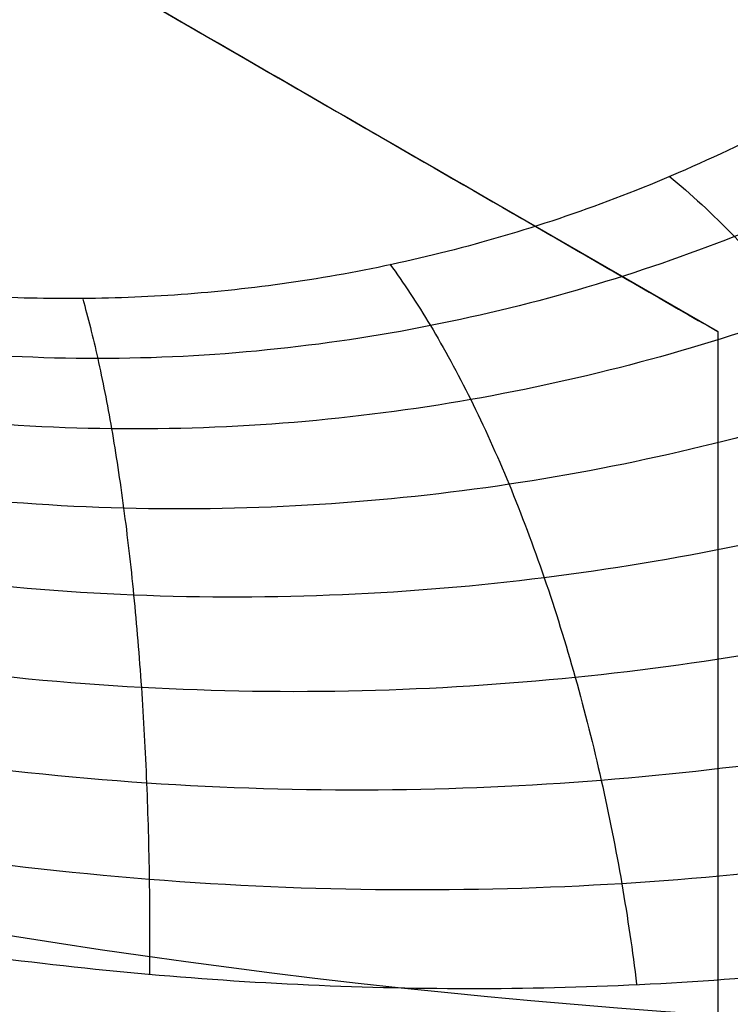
# Model space of a CAD drawing. Header units: centimetres. Extents: x -10 to 8.9, y -29.1 to -8.
# Tile 596 of 656: x -6.5804 to -6.5622, y -28.3981 to -28.3728. Entities that reach past the tile are written whole.
import ezdxf

# ---------------------------------------------------------------- set-up
doc = ezdxf.new("R2010")
doc.units = ezdxf.units.CM
doc.layers.add('Default', color=7, linetype='Continuous', true_color=0x000000)

msp = doc.modelspace()

# ---------------------------------------------------------------- linework, layer by layer
at = {"layer": 'Default'}
for p, q in [((-6.5625, -28.38080315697, 0.28950257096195), (-6.586499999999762, -28.36694675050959, 0.28950257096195)), ((-6.574499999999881, -28.3738749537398, 0.2630747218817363), (-6.574499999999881, -28.3738749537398, 0.3162836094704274)), ((-6.5625, -28.38080315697, 0.28260707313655), (-6.5625, -28.40851596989, 0.28260707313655)), ((-6.5625, -28.39465956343, 0.2560034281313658), (-6.5625, -28.39465956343, 0.3092123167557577))]:
    msp.add_line(p, q, dxfattribs=at)
at = {"layer": 'Default', "extrusion": (0, 0, -1)}
for centre, radius, start, end in [((6.550000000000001, -28.205, -0.45), 0.9, 270, 90), ((6.550000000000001, -28.205, 0.3399975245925), 0.9000000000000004, 270, 90), ((6.550000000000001, -28.205, 1.15), 0.8550000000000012, 270, 90), ((6.550000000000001, -28.205, -0.35), 0.775, 270, 90), ((6.550000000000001, -28.205, -0.35), 0.6000000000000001, 270, 90), ((6.550000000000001, -28.205, -0.4), 0.6000000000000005, 270, 90), ((6.550000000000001, -28.205, -0.2), 0.6367740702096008, 180, 0), ((6.550000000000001, -28.205, -0.1809807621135), 0.6125, 180, 0), ((6.550000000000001, -28.205, -0.1625), 0.6075000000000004, 180, 0), ((6.550000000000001, -28.205, -0.195), 0.6075000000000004, 180, 0), ((6.550000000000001, -28.205, 1.220980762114), 0.6075, 180, 0), ((6.550000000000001, -28.205, 1.24), 0.6075000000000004, 180, 0), ((6.550000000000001, -28.205, -0.18660444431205), 0.5500000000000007, 180, 0), ((6.55000000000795, -28.20500000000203, -0.1625), 0.1937629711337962, 263.8385486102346, 306.1614513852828)]:
    msp.add_arc(centre, radius, start, end, dxfattribs=at)
at = {"layer": 'Default'}
for centre, radius, start, end in [((-6.550000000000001, -28.205, -1.15), 0.8549999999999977, 90, 270), ((-6.550000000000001, -28.205, -0.82), 0.8349999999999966, 90, 270), ((-6.550000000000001, -28.205, -1.13), 0.8349999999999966, 90, 270), ((-6.550000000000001, -28.205, -0.9750000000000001), 0.8350000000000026, 90, 270), ((-6.550000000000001, -28.205, -0.17362505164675), 0.7750000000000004, 90, 270), ((-6.550000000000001, -28.205, 0.45), 0.6000000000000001, 90, 270), ((-6.550000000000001, -28.205, -1.24), 0.6400000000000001, 180, 0), ((-6.550000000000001, -28.205, 0.2), 0.6367740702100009, 180, 0), ((-6.550000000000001, -28.205, 0.1625), 0.6231698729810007, 180, 0), ((-6.550000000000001, -28.205, 0.17875), 0.6074999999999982, 180, 0), ((-6.550000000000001, -28.205, -1.230490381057), 0.6074999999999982, 180, 0), ((-6.550000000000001, -28.205, 0.195), 0.55, 180, 0), ((-6.550000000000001, -28.205, 0.1782088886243), 0.55, 248.3999999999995, 0)]:
    msp.add_arc(centre, radius, start, end, dxfattribs=at)
for points, degree in [([(-6.549999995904, -29.10499504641, -1.129995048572), (-6.562534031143, -29.10499504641, -1.129995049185), (-6.587613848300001, -29.10447872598, -1.129973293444), (-6.625216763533, -29.1021145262, -1.129982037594), (-6.662695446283, -29.09818200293, -1.129979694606), (-6.700029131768, -29.0926742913, -1.129980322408), (-6.737073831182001, -29.08561193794, -1.129980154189), (-6.773802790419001, -29.0770016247, -1.129980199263), (-6.810138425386, -29.06685949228, -1.129980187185), (-6.845986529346, -29.05521510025, -1.129980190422), (-6.881339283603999, -29.04207130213, -1.129980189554), (-6.916101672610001, -29.02746185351, -1.129980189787), (-6.950229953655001, -29.01140569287, -1.129980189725), (-6.983649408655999, -28.99393710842, -1.129980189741), (-7.016292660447, -28.97509411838, -1.129980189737), (-7.048140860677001, -28.95488652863, -1.129980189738), (-7.079107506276, -28.93336748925, -1.129980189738), (-7.109151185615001, -28.91056651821, -1.129980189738), (-7.138208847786, -28.88653057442, -1.129980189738), (-7.166219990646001, -28.86131294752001, -1.129980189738), (-7.193170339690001, -28.8349254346, -1.129980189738), (-7.218986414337, -28.80743764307, -1.129980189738), (-7.243631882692, -28.77888933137, -1.129980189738), (-7.267057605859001, -28.74933627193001, -1.129980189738), (-7.289212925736, -28.71884626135, -1.129980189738), (-7.310087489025, -28.68743253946, -1.129980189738), (-7.329624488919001, -28.65517728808, -1.129980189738), (-7.347795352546, -28.62212915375, -1.129980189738), (-7.364564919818, -28.5883504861, -1.129980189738), (-7.379896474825, -28.5539205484, -1.129980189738), (-7.393783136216, -28.51885373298, -1.129980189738), (-7.406186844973, -28.48324093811, -1.129980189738), (-7.417089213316, -28.44713727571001, -1.129980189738), (-7.426469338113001, -28.41060914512, -1.129980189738), (-7.434307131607, -28.37374413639, -1.129980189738), (-7.440599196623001, -28.33655693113, -1.129980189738), (-7.445327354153, -28.29914276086, -1.129980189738), (-7.448484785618, -28.26156197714, -1.129980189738), (-7.450065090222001, -28.22388067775, -1.129980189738), (-7.450066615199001, -28.18619179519, -1.129980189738), (-7.44848930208, -28.14850979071, -1.129980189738), (-7.445334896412, -28.11092897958, -1.129980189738), (-7.440609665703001, -28.07351393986, -1.129980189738), (-7.434320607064, -28.03632652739, -1.129980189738), (-7.426485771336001, -27.99946088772, -1.129980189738), (-7.41710840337, -27.962931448, -1.129980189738), (-7.406208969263, -27.92682714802, -1.129980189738), (-7.393807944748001, -27.89121296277, -1.129980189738), (-7.379924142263, -27.8561452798, -1.129980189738), (-7.364595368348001, -27.82171420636, -1.129980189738), (-7.347828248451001, -27.78793376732, -1.129980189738), (-7.329660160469, -27.75488449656, -1.129980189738), (-7.310125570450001, -27.72262746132, -1.129980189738), (-7.289253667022, -27.69121236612, -1.129980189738), (-7.267100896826, -27.66072075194, -1.129980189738), (-7.24367717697, -27.63116541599, -1.129980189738), (-7.219034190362, -27.60261541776, -1.129980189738), (-7.193220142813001, -27.57512541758, -1.129980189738), (-7.166272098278, -27.54873599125, -1.129980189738), (-7.138263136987, -27.52351627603, -1.129980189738), (-7.109206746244, -27.4994775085, -1.129980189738), (-7.079164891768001, -27.47667419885, -1.129980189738), (-7.048199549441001, -27.45515245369, -1.129980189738), (-7.016352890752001, -27.43494235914, -1.129980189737), (-6.983711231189, -27.41609686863, -1.129980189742), (-6.950292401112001, -27.39862529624, -1.129980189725), (-6.916165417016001, -27.38256652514, -1.129980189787), (-6.881404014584, -27.36795432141, -1.129980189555), (-6.846052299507, -27.35480779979, -1.129980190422), (-6.810204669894, -27.34316048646, -1.129980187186), (-6.773868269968, -27.33301516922, -1.129980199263), (-6.73714051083, -27.32440226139, -1.12998015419), (-6.700099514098, -27.31733765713, -1.129980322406), (-6.662768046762, -27.31182714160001, -1.129979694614), (-6.625283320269, -27.30789088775, -1.129982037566), (-6.587660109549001, -27.3055227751, -1.129973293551), (-6.562551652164, -27.30500495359, -1.129995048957), (-6.550000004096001, -27.30500495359, -1.129995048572)], 3), ([(-6.54999999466, -29.08499354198, -1.149993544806), (-6.562348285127, -29.08499354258, -1.149993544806), (-6.587013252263, -29.08445540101, -1.150002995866), (-6.623948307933, -29.08212963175, -1.14999919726), (-6.660723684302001, -29.07824776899, -1.150000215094), (-6.697345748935, -29.07282030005, -1.149999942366), (-6.733698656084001, -29.06585870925, -1.150000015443), (-6.769767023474, -29.05736499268, -1.149999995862), (-6.805407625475, -29.04737034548, -1.150000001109), (-6.840468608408, -29.03593097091, -1.149999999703), (-6.874973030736, -29.0230526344, -1.15000000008), (-6.908893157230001, -29.00874977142, -1.149999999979), (-6.942222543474, -28.99302303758, -1.150000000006), (-6.974865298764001, -28.97591353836, -1.149999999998), (-7.006743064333, -28.95746527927, -1.15), (-7.03783715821, -28.93768911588, -1.15), (-7.068069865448, -28.91663334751, -1.15), (-7.097405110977, -28.89432308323, -1.15), (-7.125772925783, -28.87081033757, -1.15), (-7.153108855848, -28.84615321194, -1.15), (-7.179401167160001, -28.82036335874, -1.15), (-7.204583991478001, -28.79350448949, -1.15), (-7.228627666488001, -28.76560908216, -1.15), (-7.251482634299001, -28.73673271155, -1.15), (-7.273099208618, -28.7069415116, -1.15), (-7.293466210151, -28.67624952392, -1.15), (-7.312527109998, -28.64473889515, -1.15), (-7.330255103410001, -28.61245562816, -1.15), (-7.346616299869, -28.57945973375, -1.15), (-7.361575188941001, -28.54582763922, -1.15), (-7.375124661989, -28.51157375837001, -1.15), (-7.38722678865, -28.47678898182, -1.15), (-7.397864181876, -28.44152591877, -1.15), (-7.407016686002, -28.40584840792, -1.15), (-7.41466462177, -28.36984190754, -1.15), (-7.420804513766, -28.33352114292, -1.15), (-7.425418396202, -28.29698120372, -1.15), (-7.42849999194, -28.26028028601, -1.15), (-7.430043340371, -28.22347886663, -1.15), (-7.430046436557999, -28.18666512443, -1.15), (-7.428508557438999, -28.14985317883, -1.15), (-7.425431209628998, -28.11313923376, -1.15), (-7.420820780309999, -28.07658825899, -1.15), (-7.414683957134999, -28.04025901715, -1.15), (-7.407038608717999, -28.00424470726, -1.15), (-7.397887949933, -27.96855891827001, -1.15), (-7.387251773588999, -27.93328760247, -1.15), (-7.375149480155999, -27.898492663, -1.15), (-7.361599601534, -27.86423027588, -1.15), (-7.346641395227, -27.83059360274, -1.15), (-7.330282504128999, -27.79759691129, -1.15), (-7.312558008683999, -27.7653147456, -1.15), (-7.293499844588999, -27.73380355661, -1.15), (-7.273135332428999, -27.70311054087, -1.15), (-7.251520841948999, -27.67331768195, -1.15), (-7.228667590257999, -27.64443925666, -1.15), (-7.204627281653, -27.61654375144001, -1.15), (-7.179450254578, -27.58968697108, -1.15), (-7.153162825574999, -27.56389755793, -1.15), (-7.125823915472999, -27.5392334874, -1.15), (-7.097441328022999, -27.51570523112, -1.15), (-7.068086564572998, -27.4933783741, -1.15), (-7.037834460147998, -27.4723087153, -1.15), (-7.006722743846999, -27.45252207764, -1.15), (-6.974828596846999, -27.43406595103, -1.149999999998), (-6.942169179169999, -27.41695013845, -1.150000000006), (-6.908822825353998, -27.4012185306, -1.149999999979), (-6.874881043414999, -27.38691047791, -1.15000000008), (-6.840354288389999, -27.37402879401, -1.149999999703), (-6.805278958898, -27.36259055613, -1.150000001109), (-6.769636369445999, -27.35260139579, -1.149999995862), (-6.733570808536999, -27.34411402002, -1.150000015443), (-6.697211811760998, -27.33715686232, -1.149999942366), (-6.660584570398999, -27.33173462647, -1.150000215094), (-6.623819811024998, -27.32785985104, -1.14999919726), (-6.586922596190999, -27.32554162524, -1.150002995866), (-6.562313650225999, -27.32500645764, -1.149993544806), (-6.550000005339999, -27.32500645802, -1.149993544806)], 3), ([(-6.550000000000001, -27.43, -0.5972501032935), (-6.56115897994, -27.43, -0.5970328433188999), (-6.583482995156, -27.43048187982, -0.5965943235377), (-6.616944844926, -27.43265418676, -0.5959253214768), (-6.650259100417, -27.43626923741, -0.5952475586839), (-6.683359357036, -27.44131565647, -0.5945624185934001), (-6.716212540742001, -27.4477863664, -0.5938706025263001), (-6.748794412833, -27.45567987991, -0.5931725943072), (-6.781012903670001, -27.46497802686, -0.5924703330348), (-6.812768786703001, -27.47565012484, -0.591765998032), (-6.844013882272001, -27.48767545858, -0.5910606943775), (-6.874731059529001, -27.50104738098, -0.5903548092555), (-6.904876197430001, -27.51575187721, -0.5896493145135), (-6.934354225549, -27.5317457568, -0.5889464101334), (-6.963076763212, -27.54897711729, -0.5882482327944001), (-6.991013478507, -27.56742165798, -0.5875555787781), (-7.018171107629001, -27.58708750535, -0.5868682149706), (-7.044464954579, -27.60792000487, -0.5861883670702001), (-7.069824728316, -27.62986398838, -0.5855173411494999), (-7.094172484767, -27.65284536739, -0.5848591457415), (-7.117510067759, -27.67686044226, -0.5842067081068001), (-7.139799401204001, -27.70187428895, -0.5835390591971), (-7.160974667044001, -27.72781144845, -0.5828635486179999), (-7.181023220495, -27.75465737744, -0.5821791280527), (-7.19987616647, -27.78231838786, -0.5814885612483), (-7.217534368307, -27.81079578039, -0.5807917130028), (-7.233936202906, -27.83999311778, -0.5800909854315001), (-7.249065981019, -27.86987929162, -0.5793871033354), (-7.26289118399, -27.90039388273, -0.5786815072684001), (-7.275379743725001, -27.93146156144, -0.5779759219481), (-7.286523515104, -27.96306606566, -0.5772707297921), (-7.296282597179, -27.99509245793, -0.5765684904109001), (-7.304656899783, -28.02754004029, -0.5758692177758), (-7.311615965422, -28.06029404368, -0.5751753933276), (-7.317156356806, -28.09332977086, -0.5744875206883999), (-7.321264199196, -28.12657623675, -0.5738071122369), (-7.323931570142, -28.15995589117, -0.5731356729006), (-7.32515493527, -28.19344108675, -0.5724740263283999), (-7.324931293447, -28.22691472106, -0.5718235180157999), (-7.323260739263, -28.26037875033, -0.5711577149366), (-7.32014798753, -28.29371799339, -0.5704837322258), (-7.315595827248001, -28.32691034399, -0.5698007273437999), (-7.309616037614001, -28.35986074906, -0.5691109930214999), (-7.302220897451, -28.3925194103, -0.5684155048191), (-7.293396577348, -28.42491388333, -0.5677136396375), (-7.283181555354, -28.45688503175, -0.5670087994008), (-7.271595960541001, -28.48836355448, -0.5663024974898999), (-7.258771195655, -28.51907310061, -0.5656011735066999), (-7.244383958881, -28.54974020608, -0.5648880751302), (-7.228473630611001, -28.58008165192, -0.5641690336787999), (-7.211527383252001, -28.6091953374, -0.5634655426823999), (-7.19408401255, -28.6363953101, -0.5627952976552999), (-7.176828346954, -28.66108061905, -0.5621755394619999), (-7.158514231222, -28.68525818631, -0.5615570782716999), (-7.139010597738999, -28.70899061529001, -0.5609378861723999), (-7.118580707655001, -28.73193012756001, -0.5603259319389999), (-7.097412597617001, -28.75387608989, -0.5597300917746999), (-7.075801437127, -28.77462114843, -0.5591438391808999), (-7.052120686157, -28.79564115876, -0.5585127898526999), (-7.026110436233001, -28.81682666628, -0.5578356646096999), (-6.998585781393, -28.83728768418, -0.5571347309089), (-6.970426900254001, -28.85633882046, -0.5564328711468), (-6.942060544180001, -28.87379155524, -0.5557398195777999), (-6.912890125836, -28.89006189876, -0.5550407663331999), (-6.882919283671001, -28.90511796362, -0.5543354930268), (-6.852304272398, -28.91887145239, -0.5536297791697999), (-6.821145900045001, -28.93127751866, -0.5529183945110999), (-6.800080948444, -28.93862706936, -0.5524606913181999), (-6.789483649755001, -28.94207027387, -0.5522266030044)], 3), ([(-6.789484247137, -28.94207008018, -0.6175262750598), (-6.800126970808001, -28.93861210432, -0.6177613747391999), (-6.821282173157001, -28.93122889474, -0.6182212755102), (-6.852574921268, -28.91875910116, -0.6189357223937), (-6.883317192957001, -28.90493096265, -0.6196445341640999), (-6.913405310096, -28.88979091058, -0.6203527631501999), (-6.942671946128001, -28.87343489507, -0.6210543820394), (-6.971153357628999, -28.85587272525, -0.6217505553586), (-6.999453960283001, -28.83667361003, -0.6224563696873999), (-7.026982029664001, -28.81614593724, -0.6231579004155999), (-7.052724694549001, -28.79511540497, -0.6238285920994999), (-7.075688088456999, -28.77470611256, -0.6244406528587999), (-7.096540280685, -28.75472753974, -0.6250063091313), (-7.117201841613, -28.73340119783, -0.6255859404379), (-7.137298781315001, -28.71097315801, -0.6261852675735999), (-7.156505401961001, -28.68777765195, -0.6267916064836), (-7.174377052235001, -28.6644067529, -0.6273907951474), (-7.191067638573, -28.64083669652, -0.6279842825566), (-7.208179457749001, -28.61460584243, -0.6286329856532), (-7.225174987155, -28.58598153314, -0.6293273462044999), (-7.241316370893, -28.55585288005, -0.6300441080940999), (-7.256034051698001, -28.52518505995, -0.6307598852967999), (-7.269181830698, -28.49444082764, -0.631464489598), (-7.281070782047, -28.46295258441, -0.6321734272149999), (-7.291591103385, -28.43093445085, -0.6328816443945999), (-7.300711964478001, -28.39848002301, -0.6335870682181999), (-7.308395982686, -28.36573904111, -0.6342864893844), (-7.314654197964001, -28.33269712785, -0.6349802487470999), (-7.319480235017, -28.2993587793, -0.6356683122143), (-7.322853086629, -28.26583798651, -0.6363478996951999), (-7.324764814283, -28.23222832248, -0.6370185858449), (-7.325216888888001, -28.19861914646, -0.6376731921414), (-7.324209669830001, -28.16496747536, -0.6383354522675), (-7.321739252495, -28.13136586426, -0.6390098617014), (-7.317810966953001, -28.09790636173, -0.6396929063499), (-7.312441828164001, -28.06469953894, -0.6403827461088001), (-7.305640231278, -28.03176565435, -0.6410787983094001), (-7.297409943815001, -27.99913479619, -0.6417804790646), (-7.287779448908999, -27.96691667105, -0.6424854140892), (-7.276751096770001, -27.9351203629, -0.6431934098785), (-7.264364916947, -27.90386096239, -0.6439019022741), (-7.250624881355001, -27.87314580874, -0.6446107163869), (-7.235567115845, -27.84306114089, -0.6453178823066), (-7.219222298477, -27.81366399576, -0.6460220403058), (-7.201608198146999, -27.78498951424, -0.6467223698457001), (-7.182782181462, -27.75712843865, -0.6474166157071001), (-7.162745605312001, -27.73008418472, -0.6481047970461), (-7.141574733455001, -27.70395960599, -0.6487839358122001), (-7.119270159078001, -27.67875497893, -0.6494553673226), (-7.095911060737, -27.65456105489, -0.6501116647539), (-7.071516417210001, -27.63139470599, -0.6507717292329), (-7.046135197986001, -27.60930554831, -0.6514444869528), (-7.019833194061, -27.58834849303, -0.6521254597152), (-6.992625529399, -27.56853730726, -0.6528149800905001), (-6.964612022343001, -27.54994354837, -0.6535103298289), (-6.935791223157, -27.53256604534, -0.6542115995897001), (-6.906264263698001, -27.51646691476, -0.6549163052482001), (-6.876051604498, -27.50165601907, -0.6556239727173), (-6.845230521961, -27.48817308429, -0.6563327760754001), (-6.813866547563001, -27.47604412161, -0.6570412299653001), (-6.781982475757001, -27.46527960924, -0.6577488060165), (-6.749685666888, -27.45591536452, -0.6584531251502), (-6.716987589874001, -27.4479548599, -0.6591539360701), (-6.684003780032, -27.44142631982, -0.6598487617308), (-6.650747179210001, -27.43633045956, -0.6605373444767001), (-6.617253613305, -27.43267848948, -0.6612188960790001), (-6.583632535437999, -27.43048613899, -0.661891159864), (-6.561207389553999, -27.43, -0.6623316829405), (-6.550000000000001, -27.43, -0.662549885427)], 3), ([(-6.550000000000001, -27.43, -0.6972501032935), (-6.561267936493, -27.43, -0.6970307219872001), (-6.583804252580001, -27.43049139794, -0.6965879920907), (-6.61755744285, -27.43270343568, -0.6959129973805), (-6.651160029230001, -27.43638250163, -0.6952291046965), (-6.684598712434, -27.44152813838, -0.6945365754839), (-6.717747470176, -27.44812038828, -0.6938380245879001), (-6.750605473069, -27.45615842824, -0.6931334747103), (-6.783064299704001, -27.46561715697, -0.6924252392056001), (-6.815089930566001, -27.4764852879, -0.6917140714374), (-6.846610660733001, -27.48874036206, -0.6910015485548), (-6.877547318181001, -27.50234857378, -0.6902894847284), (-6.907915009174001, -27.51731967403, -0.6895775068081), (-6.937610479, -27.53360932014, -0.6888679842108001), (-6.966554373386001, -27.55117370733, -0.688162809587), (-6.994658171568, -27.56995299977, -0.6874642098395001), (-7.021924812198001, -27.58994429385, -0.6867720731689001), (-7.048329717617, -27.6111357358, -0.6860872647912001), (-7.073786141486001, -27.63346269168, -0.6854109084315), (-7.098218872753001, -27.65685595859, -0.6847490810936), (-7.121587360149, -27.68126941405, -0.6840878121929), (-7.143890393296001, -27.7067018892, -0.6834121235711), (-7.165081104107, -27.73310768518, -0.6827273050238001), (-7.185092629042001, -27.76040616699, -0.6820343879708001), (-7.203870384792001, -27.78851571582, -0.6813356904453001), (-7.221404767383, -27.8174154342, -0.6806316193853), (-7.237678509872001, -27.84708209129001, -0.679922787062), (-7.252648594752, -27.87744603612, -0.6792108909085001), (-7.266266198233, -27.90840470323, -0.6784983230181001), (-7.278516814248, -27.93991686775, -0.6777860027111), (-7.289380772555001, -27.97192859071, -0.6770751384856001), (-7.298848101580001, -28.00441727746, -0.6763662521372), (-7.306887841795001, -28.03728913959, -0.6756614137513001), (-7.313479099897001, -28.07044277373, -0.6749627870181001), (-7.318621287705, -28.10386986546, -0.6742704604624), (-7.322299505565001, -28.13747402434, -0.673586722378), (-7.324510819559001, -28.17124320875, -0.6729107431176), (-7.32524574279, -28.20505069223, -0.6722491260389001), (-7.324506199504, -28.23885557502, -0.6715875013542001), (-7.322293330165, -28.27259428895, -0.6709121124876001), (-7.318610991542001, -28.30621099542, -0.6702280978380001), (-7.313462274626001, -28.33965308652, -0.6695354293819), (-7.306867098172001, -28.37280435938, -0.6688368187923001), (-7.298825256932, -28.40566618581, -0.6681321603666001), (-7.28936568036, -28.43811889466, -0.6674240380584), (-7.278492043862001, -28.47015225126, -0.6667126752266), (-7.266236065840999, -28.50166786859, -0.6660002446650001), (-7.252617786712, -28.53261978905, -0.6652878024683), (-7.237652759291, -28.56296621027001, -0.6645762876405), (-7.221395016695, -28.5926013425, -0.6638681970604), (-7.203847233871, -28.62152114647, -0.6631636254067), (-7.18506935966, -28.64962682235, -0.6624650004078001), (-7.165062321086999, -28.67691634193, -0.6617722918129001), (-7.143889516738, -28.70329841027, -0.6610880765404), (-7.121599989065, -28.72871687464, -0.6604127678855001), (-7.098221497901, -28.75314154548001, -0.6597511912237), (-7.073795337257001, -28.77652867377, -0.659089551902), (-7.048350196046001, -28.79884641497, -0.6584134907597), (-7.021980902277, -28.8200122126, -0.6577295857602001), (-6.994713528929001, -28.84000846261, -0.6570373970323), (-6.966608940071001, -28.85879138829, -0.6563387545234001), (-6.937678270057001, -28.87635130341, -0.6556338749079), (-6.908003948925, -28.89263330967, -0.6549248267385), (-6.877681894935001, -28.90758833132, -0.6542138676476), (-6.846740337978, -28.92120609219, -0.6535016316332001), (-6.815218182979, -28.93346826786, -0.6527890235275), (-6.783158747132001, -28.94435386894, -0.65207705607), (-6.750663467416, -28.95382607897, -0.6513680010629), (-6.717828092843, -28.96186149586, -0.6506639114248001), (-6.684674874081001, -28.96845858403, -0.6499652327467), (-6.651218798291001, -28.97361042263, -0.6492723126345), (-6.617557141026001, -28.97729720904, -0.6485872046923), (-6.583793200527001, -28.97950903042, -0.6479120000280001), (-6.561261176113, -28.98, -0.6474693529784), (-6.550000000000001, -28.98, -0.6472501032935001)], 3), ([(-6.586499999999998, -28.36694675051, 0.2647612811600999), (-6.583847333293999, -28.36847826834, 0.2644297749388), (-6.578533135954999, -28.37154642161, 0.2637092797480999), (-6.570553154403, -28.37615366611, 0.2624666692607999), (-6.565189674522, -28.37925027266, 0.2615293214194), (-6.5625, -28.38080315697, 0.2610349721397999)], 3), ([(-6.586499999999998, -28.36694675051, 0.3179701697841), (-6.583843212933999, -28.36848064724, 0.3176381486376), (-6.578523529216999, -28.37155196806, 0.3169167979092), (-6.570542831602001, -28.37615962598, 0.3156738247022), (-6.565185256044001, -28.37925282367, 0.3147373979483), (-6.5625, -28.38080315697, 0.3142438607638)], 3), ([(-6.59059794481, -28.39515062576, 0.2199999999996), (-6.589190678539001, -28.39547802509, 0.2199999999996), (-6.586349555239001, -28.39607220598, 0.2198956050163), (-6.582035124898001, -28.39677474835, 0.2194212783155), (-6.577676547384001, -28.39728515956, 0.2186232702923), (-6.573289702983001, -28.39759751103, 0.2174946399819), (-6.568892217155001, -28.39770611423, 0.2160281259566), (-6.564505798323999, -28.39760407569, 0.2142170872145), (-6.560157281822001, -28.39728391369, 0.2120574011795), (-6.555874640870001, -28.3967408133, 0.2095461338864), (-6.551687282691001, -28.3959725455, 0.2066812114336), (-6.547628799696, -28.394977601, 0.2034636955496), (-6.543743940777, -28.39375793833, 0.1999061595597), (-6.5400812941, -28.39232273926, 0.196032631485), (-6.536671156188, -28.39067928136, 0.1918529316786), (-6.533552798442, -28.38883774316, 0.1873879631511), (-6.530775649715, -28.38682224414, 0.182681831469), (-6.528382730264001, -28.38466341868, 0.1777885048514), (-6.526404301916, -28.38239166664, 0.1727605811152), (-6.524861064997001, -28.38003629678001, 0.1676497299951), (-6.5241302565, -28.37843622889, 0.1642166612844), (-6.523839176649, -28.37762652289, 0.1624998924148)], 3), ([(-6.5625, -28.38080315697, 0.3142438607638), (-6.5625, -28.38080315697, 0.2876394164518), (-6.5625, -28.38080315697, 0.2610349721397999)], 2), ([(-6.5625, -28.38080315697, 0.2610349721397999), (-6.5625, -28.38376536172, 0.2599595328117), (-6.5625, -28.3897677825, 0.2577800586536), (-6.5625, -28.39900701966, 0.2544245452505), (-6.5625, -28.40532048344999, 0.2521311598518), (-6.5625, -28.40851596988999, 0.2509702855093)], 3), ([(-6.5625, -28.38080315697, 0.3142438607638), (-6.5625, -28.38376121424, 0.3131699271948), (-6.5625, -28.38975810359, 0.3109924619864), (-6.5625, -28.39899719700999, 0.3076370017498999), (-6.5625, -28.40531627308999, 0.3053415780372), (-6.5625, -28.40851596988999, 0.3041791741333)], 3), ([(-6.600855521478, -28.43343242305, 0.22), (-6.599586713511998, -28.43371489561, 0.22), (-6.597017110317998, -28.43420404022, 0.2199154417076), (-6.593094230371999, -28.43470055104, 0.219531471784), (-6.589082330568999, -28.43495533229, 0.2188808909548), (-6.584987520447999, -28.4349563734, 0.2179520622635), (-6.580803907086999, -28.43468975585, 0.2167279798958), (-6.576531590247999, -28.43413679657, 0.2151872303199), (-6.572184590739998, -28.43327795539, 0.2133095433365), (-6.567771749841, -28.43209028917, 0.211068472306), (-6.563318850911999, -28.43055216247, 0.2084408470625), (-6.558863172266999, -28.42864620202, 0.2054082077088), (-6.554446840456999, -28.42635784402, 0.2019532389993), (-6.550133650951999, -28.423686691, 0.1980753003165), (-6.545995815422, -28.42064640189, 0.1937874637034), (-6.542110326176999, -28.41726500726, 0.1891163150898), (-6.538565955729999, -28.41359832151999, 0.1841199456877), (-6.535439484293, -28.40971529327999, 0.1788685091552), (-6.532796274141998, -28.40570080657, 0.1734506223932), (-6.530679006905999, -28.40163826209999, 0.1679527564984), (-6.529636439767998, -28.39896782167, 0.1643137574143), (-6.52920332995, -28.39764368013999, 0.1625)], 3)]:
    msp.add_open_spline(points, degree=degree, dxfattribs=at)
for points, knots in [([(-5.978187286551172, -27.65671795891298, -0.8200013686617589), (-5.982028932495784, -27.65271221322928, -0.8198943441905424), (-6.0036866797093, -27.63059904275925, -0.8192981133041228), (-6.045434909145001, -27.592650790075, -0.8182125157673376), (-6.107814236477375, -27.54614199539, -0.81665422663), (-6.1750504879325, -27.505673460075, -0.8150551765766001), (-6.246341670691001, -27.47188979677, -0.8134306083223), (-6.320641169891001, -27.445368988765, -0.8118060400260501), (-6.396800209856, -27.42644239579, -0.8102069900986), (-6.473795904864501, -27.415221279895, -0.8086487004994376), (-6.550005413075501, -27.41158862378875, -0.8071806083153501), (-6.626214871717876, -27.415222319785, -0.8057125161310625), (-6.703210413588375, -27.42644448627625, -0.8041542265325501), (-6.779369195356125, -27.44537211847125, -0.8025551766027), (-6.853668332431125, -27.4718939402, -0.8009306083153), (-6.924959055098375, -27.50567857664, -0.7993060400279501), (-6.992194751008, -27.54614802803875, -0.7977069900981), (-7.054573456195, -27.59265767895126, -0.79614870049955), (-7.111030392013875, -27.64397726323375, -0.7946806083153), (-7.1623492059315, -27.700434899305, -0.7932125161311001), (-7.2088580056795, -27.762814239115, -0.7916542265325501), (-7.249326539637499, -27.83005048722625, -0.7900551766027), (-7.2831102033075, -27.90134167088, -0.7884306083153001), (-7.309631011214, -27.97564116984, -0.78680604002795), (-7.328557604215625, -28.05180020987, -0.7852069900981), (-7.339778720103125, -28.12879590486, -0.78364870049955), (-7.343411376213, -28.205005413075, -0.7821806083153), (-7.339777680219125, -28.28121487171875, -0.7807125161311), (-7.328555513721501, -28.358210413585, -0.77915422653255), (-7.314570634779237, -28.41448112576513, -0.7779727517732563), (-7.305021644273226, -28.4449068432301, -0.7773179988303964), (-7.303262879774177, -28.4503068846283, -0.7772012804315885)], [9.275203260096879, 9.275203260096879, 9.275203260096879, 9.275203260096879, 9.451340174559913, 10.25789556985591, 11.0644509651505, 11.8710063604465, 12.67756175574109, 13.48411715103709, 14.29067254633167, 15.09722794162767, 15.90378333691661, 16.71033873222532, 17.5168941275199, 18.32344952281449, 19.13000491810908, 19.93656031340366, 20.74311570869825, 21.54967110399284, 22.35622649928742, 23.16278189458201, 23.9693372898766, 24.77589268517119, 25.58244808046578, 26.38900347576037, 27.19555887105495, 28.00211426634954, 28.80866966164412, 29.61522505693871, 30.4217804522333, 31.228335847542, 31.40302071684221, 31.40302071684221, 31.40302071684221, 31.40302071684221]), ([(-6.543498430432, -28.35490397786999, 0.1714715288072), (-6.543719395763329, -28.35586495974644, 0.1728289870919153), (-6.54428490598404, -28.35778241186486, 0.1755316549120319), (-6.545533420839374, -28.36065569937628, 0.1795725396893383), (-6.547169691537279, -28.36346638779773, 0.1835295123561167), (-6.549164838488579, -28.36616622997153, 0.1873505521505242), (-6.551474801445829, -28.3687020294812, 0.1909768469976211), (-6.554043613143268, -28.37102102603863, 0.194348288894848), (-6.556800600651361, -28.37308759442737, 0.197424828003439), (-6.559687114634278, -28.37487727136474, 0.2001780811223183), (-6.56261159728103, -28.37636696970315, 0.2025735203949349), (-6.565511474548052, -28.37756456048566, 0.2046159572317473), (-6.56838468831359, -28.37849810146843, 0.2063429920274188), (-6.571235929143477, -28.37919006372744, 0.2077860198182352), (-6.5740534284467, -28.37965766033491, 0.2089665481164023), (-6.576812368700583, -28.37991696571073, 0.2099007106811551), (-6.579504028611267, -28.37998421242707, 0.2106067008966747), (-6.582126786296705, -28.37987331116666, 0.2111008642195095), (-6.58468321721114, -28.37959480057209, 0.2113959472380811), (-6.586353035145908, -28.37930183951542, 0.2114676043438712), (-6.587177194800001, -28.37912868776, 0.2114715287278)], [0, 0, 0, 0, 0.03907124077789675, 0.07814263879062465, 0.1172140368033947, 0.1562854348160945, 0.1953568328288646, 0.2344282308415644, 0.2734996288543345, 0.3125710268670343, 0.3516424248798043, 0.3907138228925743, 0.4297852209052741, 0.4688566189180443, 0.5079280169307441, 0.5469994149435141, 0.5860708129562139, 0.625142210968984, 0.6642136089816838, 0.7032850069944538, 0.7032850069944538, 0.7032850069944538, 0.7032850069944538]), ([(-6.539468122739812, -28.35548666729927, 0.171824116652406), (-6.539985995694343, -28.35735284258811, 0.1744609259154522), (-6.541450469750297, -28.36098843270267, 0.1795639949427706), (-6.544889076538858, -28.3661596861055, 0.1868163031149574), (-6.548695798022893, -28.37014763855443, 0.1924800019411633), (-6.552277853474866, -28.37302563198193, 0.1966760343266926), (-6.555228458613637, -28.37501763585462, 0.1996536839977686), (-6.55848011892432, -28.37682587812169, 0.2024614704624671), (-6.563214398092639, -28.3789345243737, 0.205926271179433), (-6.569760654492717, -28.3808896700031, 0.2095986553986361), (-6.578350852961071, -28.38179380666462, 0.2125561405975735), (-6.584404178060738, -28.38119632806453, 0.2132965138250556), (-6.587477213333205, -28.380533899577, 0.2132895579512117)], [0.009703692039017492, 0.009703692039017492, 0.009703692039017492, 0.009703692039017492, 0.1377287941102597, 0.2657538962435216, 0.3937789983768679, 0.4577915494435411, 0.5218041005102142, 0.5858166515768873, 0.6498292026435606, 0.7778543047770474, 0.9058794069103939, 1.033904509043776, 1.033904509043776, 1.033904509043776, 1.033904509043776]), ([(-6.535228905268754, -28.356875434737, 0.1716448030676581), (-6.535863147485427, -28.35882714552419, 0.1744696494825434), (-6.537591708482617, -28.36260970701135, 0.1799022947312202), (-6.541498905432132, -28.36793966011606, 0.1875449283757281), (-6.545737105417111, -28.37201669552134, 0.1934684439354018), (-6.549684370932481, -28.37493999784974, 0.197836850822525), (-6.552917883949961, -28.37695411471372, 0.2009284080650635), (-6.5564695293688, -28.37877278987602, 0.2038378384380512), (-6.561626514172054, -28.38087800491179, 0.20742072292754), (-6.568724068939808, -28.38279651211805, 0.211204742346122), (-6.577992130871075, -28.3836073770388, 0.2142387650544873), (-6.584513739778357, -28.3829132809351, 0.2149918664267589), (-6.587830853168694, -28.38219026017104, 0.2149790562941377)], [0.009703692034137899, 0.009703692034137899, 0.009703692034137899, 0.009703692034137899, 0.1377287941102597, 0.2657538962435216, 0.3937789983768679, 0.4577915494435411, 0.5218041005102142, 0.5858166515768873, 0.6498292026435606, 0.7778543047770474, 0.9058794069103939, 1.033904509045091, 1.033904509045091, 1.033904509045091, 1.033904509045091]), ([(-6.531158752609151, -28.35912321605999, 0.1708242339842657), (-6.531900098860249, -28.36111600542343, 0.1738578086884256), (-6.533875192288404, -28.36496030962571, 0.1796645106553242), (-6.5382277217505, -28.37033185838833, 0.1877703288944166), (-6.5428805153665, -28.37440972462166, 0.1940145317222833), (-6.547181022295, -28.377314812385, 0.1986022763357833), (-6.55068957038, -28.37930670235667, 0.2018417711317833), (-6.554532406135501, -28.38109458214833, 0.2048849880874), (-6.560099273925, -28.383146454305, 0.20862605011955), (-6.567735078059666, -28.38497670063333, 0.2125658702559), (-6.57767582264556, -28.38565137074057, 0.2157143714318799), (-6.584667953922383, -28.38484641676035, 0.2164913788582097), (-6.58823021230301, -28.3840607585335, 0.2164744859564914)], [0.009703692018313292, 0.009703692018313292, 0.009703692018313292, 0.009703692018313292, 0.1377287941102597, 0.2657538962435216, 0.3937789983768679, 0.4577915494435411, 0.5218041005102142, 0.5858166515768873, 0.6498292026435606, 0.7778543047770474, 0.9058794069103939, 1.033904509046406, 1.033904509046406, 1.033904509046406, 1.033904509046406]), ([(-6.527646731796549, -28.36214402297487, 0.1693494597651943), (-6.528455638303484, -28.36412800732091, 0.1725971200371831), (-6.530600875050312, -28.36794291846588, 0.1788006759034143), (-6.535296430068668, -28.37324049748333, 0.1874278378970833), (-6.540291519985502, -28.37723764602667, 0.1940507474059), (-6.544895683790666, -28.38006818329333, 0.1989059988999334), (-6.5486464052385, -28.38199948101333, 0.2023296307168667), (-6.552749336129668, -28.38372165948, 0.2055417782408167), (-6.558687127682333, -28.38567888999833, 0.2094858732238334), (-6.566822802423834, -28.38737959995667, 0.2136322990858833), (-6.577410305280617, -28.38788501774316, 0.2169398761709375), (-6.58486479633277, -28.38695922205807, 0.2177543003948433), (-6.588667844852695, -28.386110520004, 0.2177355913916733)], [0.009703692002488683, 0.009703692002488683, 0.009703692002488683, 0.009703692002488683, 0.1377287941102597, 0.2657538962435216, 0.3937789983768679, 0.4577915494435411, 0.5218041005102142, 0.5858166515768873, 0.6498292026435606, 0.7778543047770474, 0.9058794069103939, 1.033904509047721, 1.033904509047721, 1.033904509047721, 1.033904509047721]), ([(-6.525029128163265, -28.3657046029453, 0.1673219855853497), (-6.525841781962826, -28.36763990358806, 0.1707653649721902), (-6.528032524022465, -28.37135547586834, 0.1773501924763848), (-6.5329017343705, -28.37649640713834, 0.1865193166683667), (-6.538118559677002, -28.38035750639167, 0.1935602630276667), (-6.542943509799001, -28.38307654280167, 0.1987218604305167), (-6.546881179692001, -28.38492254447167, 0.2023611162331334), (-6.551193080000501, -28.38655686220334, 0.20577445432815), (-6.557439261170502, -28.38839376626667, 0.2099645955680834), (-6.566013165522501, -28.38994010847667, 0.2143690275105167), (-6.577201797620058, -28.3902571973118, 0.2178827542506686), (-6.585100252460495, -28.38920594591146, 0.2187493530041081), (-6.589134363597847, -28.38829557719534, 0.2187314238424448)], [0.009703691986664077, 0.009703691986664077, 0.009703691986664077, 0.009703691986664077, 0.1377287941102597, 0.2657538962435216, 0.3937789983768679, 0.4577915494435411, 0.5218041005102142, 0.5858166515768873, 0.6498292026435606, 0.7778543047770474, 0.9058794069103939, 1.033904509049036, 1.033904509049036, 1.033904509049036, 1.033904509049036]), ([(-6.523490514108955, -28.36947994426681, 0.1649372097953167), (-6.52423679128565, -28.37134777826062, 0.168532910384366), (-6.526332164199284, -28.37493368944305, 0.1754382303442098), (-6.531175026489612, -28.3798878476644, 0.1851165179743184), (-6.536466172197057, -28.38359535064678, 0.1925822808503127), (-6.541408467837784, -28.38619234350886, 0.198069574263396), (-6.545463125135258, -28.3879463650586, 0.2019442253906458), (-6.549919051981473, -28.38948701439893, 0.2055818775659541), (-6.556394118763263, -28.39119740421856, 0.2100519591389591), (-6.565326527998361, -28.39258433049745, 0.2147594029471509), (-6.577053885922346, -28.39271023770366, 0.2185238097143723), (-6.585368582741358, -28.39153483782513, 0.2194572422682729), (-6.589619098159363, -28.39056595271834, 0.2194428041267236)], [0.009703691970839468, 0.009703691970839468, 0.009703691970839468, 0.009703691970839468, 0.1377287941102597, 0.2657538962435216, 0.3937789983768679, 0.4577915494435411, 0.5218041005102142, 0.5858166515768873, 0.6498292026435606, 0.7778543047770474, 0.9058794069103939, 1.033904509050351, 1.033904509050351, 1.033904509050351, 1.033904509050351]), ([(-6.523037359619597, -28.37318108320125, 0.1624999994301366), (-6.52366101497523, -28.37497162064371, 0.1661614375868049), (-6.525539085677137, -28.37842520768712, 0.1732651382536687), (-6.530160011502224, -28.38320362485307, 0.1833441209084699), (-6.535379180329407, -28.38677693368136, 0.1912031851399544), (-6.540331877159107, -28.38926716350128, 0.1970100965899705), (-6.544429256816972, -28.39094018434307, 0.201123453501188), (-6.548959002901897, -28.39239744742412, 0.2049946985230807), (-6.555575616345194, -28.39399436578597, 0.2097635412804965), (-6.564776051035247, -28.39523643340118, 0.214806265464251), (-6.576967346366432, -28.39518447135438, 0.218858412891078), (-6.585662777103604, -28.39389204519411, 0.2198718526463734), (-6.590110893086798, -28.39286939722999, 0.2198635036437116)], [0.0105530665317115, 0.0105530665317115, 0.0105530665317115, 0.0105530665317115, 0.1377287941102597, 0.2657538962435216, 0.3937789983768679, 0.4577915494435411, 0.5218041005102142, 0.5858166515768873, 0.6498292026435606, 0.7778543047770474, 0.9058794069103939, 1.033904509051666, 1.033904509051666, 1.033904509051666, 1.033904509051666]), ([(-6.563751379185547, -28.3768076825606, 0.2033442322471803), (-6.563197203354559, -28.377263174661, 0.2039303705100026), (-6.562066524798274, -28.37830552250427, 0.2050592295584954), (-6.560370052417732, -28.38024701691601, 0.2065290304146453), (-6.558731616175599, -28.38253803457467, 0.2077018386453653), (-6.557219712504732, -28.38510792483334, 0.2085137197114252), (-6.555890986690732, -28.38786942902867, 0.2089289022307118), (-6.554789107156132, -28.39072168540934, 0.208939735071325), (-6.553940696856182, -28.3935603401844, 0.2085669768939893), (-6.553548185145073, -28.39538275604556, 0.2080925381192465), (-6.553393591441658, -28.39626343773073, 0.2078090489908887)], [0.01055392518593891, 0.01055392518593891, 0.01055392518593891, 0.01055392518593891, 0.05581732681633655, 0.1015470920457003, 0.147276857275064, 0.1930066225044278, 0.2387363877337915, 0.2844661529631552, 0.3301959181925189, 0.375833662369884, 0.375833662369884, 0.375833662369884, 0.375833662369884]), ([(-6.570924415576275, -28.37907430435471, 0.2075917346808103), (-6.570577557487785, -28.37954693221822, 0.2082040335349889), (-6.569876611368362, -28.38060375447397, 0.2093939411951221), (-6.568840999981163, -28.38250133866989, 0.210995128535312), (-6.567851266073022, -28.38468509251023, 0.2123526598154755), (-6.566942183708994, -28.38709686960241, 0.2134101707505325), (-6.5661415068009, -28.38966959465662, 0.2141323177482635), (-6.565470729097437, -28.39232688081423, 0.2145031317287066), (-6.564943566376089, -28.39498866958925, 0.2145270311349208), (-6.564690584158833, -28.39671828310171, 0.2143275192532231), (-6.564588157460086, -28.39756094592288, 0.2141803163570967)], [0.0105539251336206, 0.0105539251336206, 0.0105539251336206, 0.0105539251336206, 0.05581732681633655, 0.1015470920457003, 0.147276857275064, 0.1930066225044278, 0.2387363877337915, 0.2844661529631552, 0.3301959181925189, 0.3758334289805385, 0.3758334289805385, 0.3758334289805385, 0.3758334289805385]), ([(-6.578816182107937, -28.37996519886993, 0.2104346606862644), (-6.578684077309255, -28.38043004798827, 0.211059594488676), (-6.578425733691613, -28.3814558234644, 0.2122807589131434), (-6.578070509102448, -28.38325932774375, 0.2139566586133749), (-6.577758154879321, -28.38530527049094, 0.2154265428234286), (-6.577499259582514, -28.38754571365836, 0.2166404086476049), (-6.577300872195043, -28.38992787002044, 0.2175651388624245), (-6.577167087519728, -28.39239202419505, 0.2181817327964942), (-6.577098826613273, -28.39487477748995, 0.2184863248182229), (-6.57709541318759, -28.39650373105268, 0.2184892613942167), (-6.577103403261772, -28.39730241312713, 0.2184447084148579)], [0.0105539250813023, 0.0105539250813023, 0.0105539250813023, 0.0105539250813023, 0.05581732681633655, 0.1015470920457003, 0.147276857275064, 0.1930066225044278, 0.2387363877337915, 0.2844661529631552, 0.3301959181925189, 0.375833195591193, 0.375833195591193, 0.375833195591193, 0.375833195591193])]:
    msp.add_open_spline(points, degree=3, knots=knots, dxfattribs=at)

doc.saveas('drawing.dxf')
